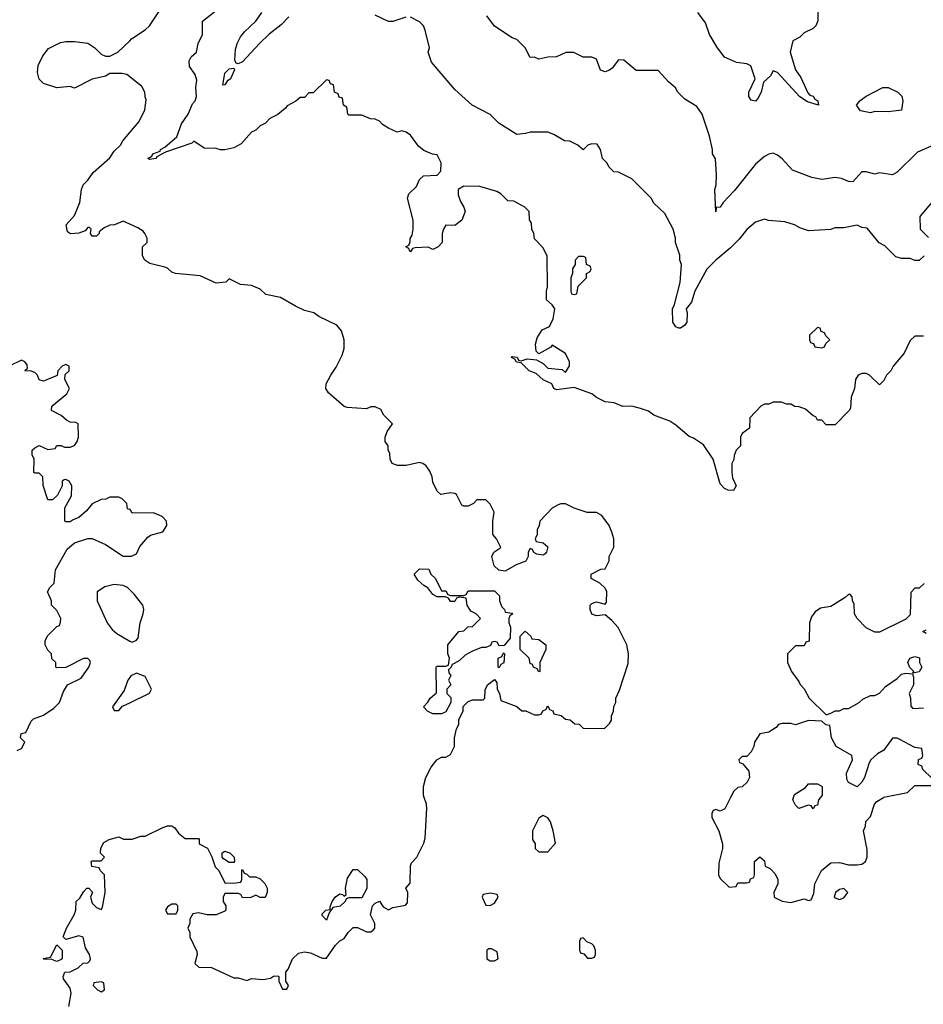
# Model space of a CAD drawing. Header units: inches. Extents: x 2348341 to 2479810, y 460419 to 613669.
# Tile 427 of 656: x 2419502 to 2423589, y 519065 to 523517. Entities that reach past the tile are written whole.
import ezdxf

# ---------------------------------------------------------------- set-up
doc = ezdxf.new("R2010")
doc.units = ezdxf.units.IN
doc.header["$MEASUREMENT"] = 0
for name, color, linetype in [('C4511', 7, 'Continuous'), ('C4512', 7, 'Continuous'), ('C4521', 7, 'Continuous'), ('C4522', 7, 'Continuous')]:
    doc.layers.add(name, color=color, linetype=linetype)

msp = doc.modelspace()

# ---------------------------------------------------------------- linework, layer by layer
at = {"layer": 'C4511', "color": 2, "elevation": 86}
msp.add_lwpolyline([(2419724.5, 519055.5), (2419735.5, 519115.5), (2419730, 519138), (2419700.4, 519180.4), (2419698, 519190), (2419706, 519210), (2419730, 519212), (2419766, 519230), (2419788.4, 519251.6), (2419810, 519252), (2419819, 519261), (2419822, 519270), (2419818, 519290), (2419800.4, 519320.4), (2419788.4, 519368.4), (2419770, 519375.3), (2419710, 519358), (2419698, 519370), (2419714, 519410), (2419749, 519470), (2419755.3, 519490), (2419758, 519530), (2419774.6, 519545.4), (2419790, 519574), (2419806, 519590), (2419814, 519590), (2419831.6, 519571.6), (2419822, 519550), (2419830, 519522), (2419850, 519502), (2419870, 519494), (2419876.4, 519503.6), (2419888, 519570), (2419886, 519650), (2419866, 519670), (2419862, 519682), (2419828, 519688), (2419826, 519710), (2419830, 519714), (2419870, 519714), (2419886, 519730), (2419868, 519748), (2419868.4, 519771.6), (2419883.1, 519796.9), (2419906, 519810), (2419950, 519822), (2419971.6, 519811.6), (2420000, 519811.4)], dxfattribs=at)
for points in [[(2419670, 519258), (2419647.3, 519267.3), (2419611.6, 519268.4), (2419608, 519272), (2419642, 519278), (2419670, 519334), (2419694, 519310), (2419694, 519270), (2419690, 519268)], [(2419870, 519166), (2419838, 519162), (2419834, 519150), (2419854, 519130), (2419870, 519122), (2419886, 519130), (2419882, 519162)]]:
    msp.add_lwpolyline(points, close=True, dxfattribs=at)
at = {"layer": 'C4512', "color": 2}
for points, elevation in [([(2420000, 523258.7), (2419986, 523270), (2419965.4, 523274.6), (2419910, 523274), (2419890, 523262), (2419830, 523248.7), (2419750, 523208), (2419730, 523215.3), (2419670, 523208.7), (2419610, 523229), (2419590, 523248.7), (2419582, 523278), (2419585.2, 523310), (2419606.8, 523353.2), (2419632.7, 523387.3), (2419686.3, 523413.7), (2419710, 523418.8), (2419750, 523418.8), (2419810, 523411), (2419842, 523390), (2419870, 523362), (2419890, 523352), (2419910, 523352), (2419946, 523370), (2420000, 523422.3)], 86), ([(2420000, 522592.6), (2419970, 522606), (2419931.1, 522588.9), (2419910, 522588), (2419883.6, 522576.4), (2419862, 522558), (2419862, 522550), (2419850, 522538), (2419830, 522538), (2419822, 522550), (2419826, 522570), (2419818, 522578), (2419810, 522578), (2419798, 522562), (2419770, 522552.3), (2419731.1, 522548.9), (2419718, 522558), (2419712.7, 522590), (2419750, 522632), (2419774, 522690), (2419782, 522750), (2419789.1, 522770.9), (2419810, 522792), (2419833.6, 522826.4), (2419910, 522892), (2419930, 522922), (2419958, 522950), (2419968, 522970), (2420000, 523007)], 86), ([(2420000, 521302.7), (2419990, 521306), (2419986, 521330), (2419966, 521350), (2419950, 521358), (2419910, 521358), (2419891.1, 521348.9), (2419870, 521348), (2419830, 521328), (2419803.6, 521296.4), (2419770, 521266), (2419743.6, 521256.4), (2419730, 521246), (2419710, 521246), (2419706, 521250), (2419706, 521310), (2419736.4, 521363.6), (2419738, 521410), (2419726, 521430), (2419710, 521438), (2419703.6, 521436.4), (2419694, 521430), (2419694, 521410), (2419672.7, 521367.3), (2419650, 521346), (2419630, 521346), (2419608.7, 521411.3), (2419606, 521450), (2419590, 521466), (2419570, 521466), (2419566, 521470), (2419568, 521530), (2419558, 521550), (2419558, 521570), (2419570, 521582), (2419590, 521591.3), (2419630, 521574), (2419662, 521578), (2419670, 521592), (2419690, 521592), (2419704.7, 521584.7), (2419730, 521584.7), (2419750, 521592), (2419762, 521610), (2419768, 521630), (2419766, 521690), (2419756.4, 521696.4), (2419730, 521698), (2419714, 521706), (2419690, 521728), (2419646, 521750), (2419648, 521770), (2419714.6, 521825.4), (2419728, 521850), (2419706, 521890), (2419707.3, 521912.7), (2419726, 521930), (2419726, 521950), (2419710, 521958), (2419694, 521950), (2419674, 521930), (2419672, 521908), (2419610, 521882), (2419590, 521888), (2419582, 521910), (2419570, 521922), (2419550, 521928.7), (2419528, 521928), (2419527.3, 521932.7), (2419538, 521942), (2419536.4, 521956.4), (2419526, 521970), (2419510, 521978), (2419454, 521950)], 90), ([(2419490, 520212), (2419510, 520222), (2419526, 520250), (2419506, 520270), (2419508, 520290), (2419530, 520294), (2419554.6, 520345.4), (2419564.7, 520355.3), (2419610, 520372), (2419656.5, 520403.5), (2419682, 520430), (2419700.4, 520479.6), (2419718, 520510), (2419780.4, 520539.6), (2419815.3, 520590), (2419822, 520610), (2419819, 520619), (2419810, 520628), (2419790, 520628.7), (2419710, 520588), (2419670, 520586), (2419666, 520590), (2419666, 520610), (2419647.3, 520627.3), (2419646, 520650), (2419630, 520666), (2419618, 520690), (2419618, 520710), (2419630, 520732), (2419670, 520774), (2419682, 520778), (2419687.3, 520792.7), (2419688, 520810), (2419670, 520846), (2419646, 520870), (2419646, 520890), (2419628, 520930), (2419638, 520950), (2419658, 520970), (2419664, 521030), (2419716.5, 521123.5), (2419750, 521151.3), (2419810, 521172), (2419830, 521172), (2419890, 521144.7), (2419970, 521092), (2420000, 521091.7)], 90), ([(2420000, 520939), (2419990, 520949), (2419970, 520959), (2419930, 520964), (2419887.1, 520952.9), (2419852, 520930), (2419852, 520890), (2419898, 520790), (2419919.8, 520759.8), (2419941.4, 520741.4), (2420000, 520707.7)], 90), ([(2420000, 520543), (2419991.3, 520530), (2419975.3, 520484.7), (2419922, 520410), (2419930, 520394), (2419950, 520394), (2419967.3, 520412.7), (2420000, 520428.6)], 90)]:
    msp.add_lwpolyline(points, dxfattribs=dict(at, elevation=elevation))
at = {"layer": 'C4521', "color": 2, "elevation": 86}
for points in [[(2420000, 519811.4), (2420010, 519811.3), (2420050, 519824.7), (2420070, 519824.7), (2420150, 519864.7), (2420170, 519872), (2420190, 519872), (2420203.6, 519863.6), (2420219.6, 519839.6), (2420250, 519814), (2420310, 519814), (2420314, 519810), (2420314, 519790), (2420351.1, 519771.1), (2420371.6, 519731.6), (2420386.4, 519686.4), (2420402, 519670), (2420430, 519614), (2420467.3, 519612.7), (2420502, 519618), (2420506, 519630), (2420506, 519670), (2420510, 519674), (2420518, 519658), (2420530, 519654), (2420542, 519642), (2420570, 519642), (2420590, 519632), (2420610, 519612), (2420622, 519590), (2420622, 519570), (2420611.6, 519548.4), (2420590, 519548), (2420570, 519558), (2420547.3, 519547.3), (2420510, 519546), (2420502, 519562), (2420490, 519566), (2420430, 519566), (2420422, 519550), (2420422, 519530), (2420434, 519510), (2420434, 519490), (2420430, 519486), (2420390, 519469), (2420350, 519469), (2420310, 519478), (2420285.4, 519474.6), (2420272, 519450), (2420272, 519430), (2420262, 519410), (2420272, 519390), (2420272, 519370), (2420303.6, 519303.6), (2420304.7, 519290), (2420294, 519250), (2420312.7, 519232.7), (2420370, 519231.3), (2420470, 519184.7), (2420490, 519184.7), (2420530, 519172), (2420550, 519182), (2420603.1, 519176.9), (2420636.4, 519183.6), (2420650, 519192), (2420670, 519194), (2420674, 519190), (2420674, 519170), (2420690, 519134), (2420710, 519134), (2420718, 519150), (2420706, 519170), (2420706, 519210), (2420716.4, 519223.6), (2420735.3, 519270), (2420763.7, 519296.3), (2420790, 519302.8), (2420817.3, 519297.3), (2420870, 519274), (2420890, 519274), (2420930, 519332), (2420950, 519352), (2420970, 519362), (2420988, 519390), (2421010, 519412), (2421030, 519412), (2421070, 519392), (2421090, 519392), (2421100.4, 519399.6), (2421108, 519410), (2421108, 519430), (2421088.7, 519470), (2421098, 519510), (2421110, 519522), (2421130, 519532), (2421145.4, 519505.4), (2421170, 519492), (2421190, 519502), (2421247.3, 519512.7), (2421256.4, 519523.6), (2421258, 519570), (2421248, 519590), (2421267.3, 519612.7), (2421268.9, 519691.1), (2421274.6, 519705.4), (2421298, 519730), (2421330, 519794), (2421336.4, 519816.4), (2421344, 519950), (2421342, 519970), (2421331.5, 520000)], [(2422717.2, 520000), (2422691.1, 519948.9), (2422670, 519938), (2422650, 519946), (2422638, 519942), (2422632.7, 519927.3), (2422632, 519910), (2422664.7, 519850), (2422681, 519790), (2422681, 519770), (2422663.6, 519703.6), (2422662, 519650), (2422670, 519634), (2422710, 519594), (2422742, 519598), (2422750, 519614), (2422790, 519614), (2422802, 519618), (2422807.3, 519632.7), (2422822, 519638), (2422826, 519650), (2422826, 519710), (2422850, 519732), (2422870, 519714), (2422874, 519690), (2422896.9, 519676.9), (2422916.9, 519656.9), (2422931.1, 519631.1), (2422931.3, 519610), (2422912, 519570), (2422914, 519550), (2422950, 519532), (2422990, 519524.7), (2423050, 519542), (2423070, 519534), (2423082, 519538), (2423093.6, 519566.4), (2423098, 519610), (2423128, 519670), (2423170, 519704.7), (2423210, 519706), (2423250, 519696), (2423290, 519696), (2423310, 519698), (2423328, 519710), (2423335.3, 519730), (2423334.6, 519765.4), (2423318, 519850), (2423328, 519870), (2423328.4, 519891.6), (2423350, 519914), (2423368.7, 519970), (2423378, 519982), (2423408.3, 520000)], [(2423123, 520000), (2423114, 519990), (2423110, 519966), (2423098, 519962), (2423090, 519948.7), (2423082, 519962), (2423070, 519966), (2423026, 519950), (2423010, 519966), (2422998, 519990), (2423001.1, 520000)]]:
    msp.add_lwpolyline(points, dxfattribs=at)
for points in [[(2421870, 519918), (2421850, 519906), (2421822, 519850), (2421822, 519810), (2421834, 519790), (2421834, 519770), (2421850, 519754), (2421890, 519754), (2421926, 519794), (2421915.3, 519850), (2421902, 519890), (2421890, 519908)], [(2420450, 519706), (2420423.1, 519723.1), (2420418, 519730), (2420418, 519750), (2420430, 519758), (2420452, 519750), (2420471.3, 519730), (2420474, 519710), (2420470, 519706)], [(2420890, 519446), (2420870, 519466), (2420870, 519474), (2420886, 519490), (2420906, 519494), (2420906, 519506), (2420915.3, 519530), (2420930, 519551.3), (2420950, 519564.7), (2420962, 519562), (2420970, 519554), (2420978, 519562), (2420975.3, 519590), (2420985.2, 519634.8), (2421010, 519674), (2421030, 519674), (2421063.6, 519643.6), (2421072, 519630), (2421071.6, 519588.4), (2421050, 519546), (2420990, 519546), (2420978, 519542), (2420974, 519530), (2420950.9, 519509.1), (2420918, 519502), (2420902, 519478)], [(2423230, 519588), (2423210, 519584), (2423191.3, 519570), (2423186, 519550), (2423190, 519546), (2423210, 519538.8), (2423230, 519546), (2423248, 519570)], [(2421630, 519568), (2421598, 519562), (2421594, 519550), (2421610, 519514), (2421630, 519512), (2421650, 519522), (2421666, 519550), (2421662, 519562)], [(2420210, 519518), (2420190, 519518), (2420170, 519506), (2420162, 519490), (2420170, 519474), (2420210, 519474), (2420218, 519490), (2420218, 519510)], [(2422050, 519366), (2422038, 519362), (2422034, 519350), (2422034, 519310), (2422038, 519298), (2422052.7, 519292.7), (2422070, 519274), (2422090, 519274), (2422102, 519278), (2422106, 519290), (2422106, 519310), (2422098, 519330), (2422090, 519338), (2422067.3, 519347.3)], [(2421636.4, 519316.4), (2421623.6, 519316.4), (2421614, 519310), (2421614, 519270), (2421630, 519262), (2421650, 519262), (2421666, 519270), (2421662, 519302)]]:
    msp.add_lwpolyline(points, close=True, dxfattribs=at)
at = {"layer": 'C4522', "color": 2}
for points, elevation in [([(2420000, 523422.3), (2420008, 523430), (2420070, 523471.3), (2420088.7, 523490), (2420208.7, 523670)], 86), ([(2423590, 522086), (2423550, 522086), (2423530, 522066), (2423502, 522010), (2423452, 521950), (2423442, 521930), (2423422, 521910), (2423410, 521886), (2423390, 521866), (2423346, 521910), (2423330, 521918), (2423310, 521918), (2423294, 521910), (2423282, 521890), (2423278, 521850), (2423262, 521810), (2423259.6, 521760.4), (2423254, 521750), (2423190, 521686), (2423150, 521686), (2423130, 521706), (2423110, 521706), (2423102, 521722), (2423090, 521726), (2423056.4, 521756.4), (2423027.3, 521767.3), (2423008.4, 521768.4), (2422990, 521778), (2422970, 521778), (2422947.3, 521787.3), (2422910, 521788), (2422890, 521778), (2422870, 521778), (2422854, 521770), (2422803.6, 521716.4), (2422802, 521670), (2422770, 521646), (2422762, 521630), (2422762, 521590), (2422742, 521570), (2422732.7, 521547.3), (2422731.6, 521528.4), (2422722, 521510), (2422722, 521470), (2422725.4, 521445.4), (2422742, 521410), (2422730, 521389), (2422706, 521390), (2422690, 521398), (2422670, 521418), (2422639, 521530), (2422594.8, 521594.8), (2422550, 521625.2), (2422530, 521633.2), (2422470, 521684), (2422442, 521702), (2422370, 521729.2), (2422346.3, 521746.3), (2422310, 521759.3), (2422270, 521769), (2422230, 521768.7), (2422190, 521784), (2422150, 521788.7), (2422110, 521809.2), (2422090, 521825.2), (2422010, 521854), (2421930, 521844), (2421918, 521850), (2421908, 521870), (2421870, 521888.7), (2421838, 521918), (2421806, 521930), (2421770, 521966), (2421748.4, 521968.4), (2421742, 521982), (2421726, 521990), (2421730, 521994), (2421751.6, 521991.6), (2421758, 521978), (2421770, 521974), (2421796.4, 521983.6), (2421839.6, 521979.6), (2421870, 521962), (2421890, 521942), (2421955.3, 521935.3), (2421970, 521922), (2421988.4, 521951.6), (2421988.7, 521970), (2421970, 522008), (2421910, 522046), (2421903.6, 522036.4), (2421850, 522006), (2421838, 522018), (2421835.3, 522050), (2421842, 522078), (2421865.2, 522114.8), (2421898, 522130), (2421915.3, 522164.7), (2421922, 522210), (2421910, 522228), (2421884, 522250), (2421884, 522290), (2421888.7, 522310), (2421887.3, 522447.3), (2421870, 522486), (2421830, 522526), (2421828, 522550), (2421818, 522570), (2421816.4, 522596.4), (2421807.3, 522612.7), (2421806, 522650), (2421786, 522670), (2421736.4, 522696.4), (2421710, 522698), (2421678, 522730), (2421660.2, 522740.2), (2421583.1, 522763.1), (2421510, 522764), (2421484.7, 522750), (2421485.4, 522725.4), (2421495.3, 522695.3), (2421511.3, 522670), (2421516, 522650), (2421502, 522610), (2421470, 522586), (2421430, 522588), (2421418, 522570), (2421412, 522550), (2421412, 522510), (2421394, 522490), (2421370, 522478), (2421350, 522488), (2421290, 522486), (2421278, 522482), (2421270, 522468), (2421266, 522470), (2421262, 522482), (2421248, 522490), (2421262, 522498), (2421268, 522512), (2421268, 522528), (2421276.4, 522543.6), (2421282, 522570), (2421282, 522610), (2421255.3, 522710), (2421262, 522730), (2421297.2, 522762.8), (2421310, 522794), (2421328.4, 522811.6), (2421390, 522814), (2421407.3, 522832.7), (2421408, 522870), (2421390, 522906), (2421368.4, 522908.4), (2421330, 522926), (2421305.6, 522945.6), (2421270, 522995.3), (2421250, 523008.7), (2421230, 523015.3), (2421208.9, 523008.9), (2421170, 523026), (2421143.1, 523043.1), (2421130, 523058), (2421110, 523068), (2421088.4, 523068.4), (2421050, 523086), (2420990, 523086), (2420986, 523090), (2420982, 523122), (2420966, 523130), (2420962, 523162), (2420947.3, 523167.3), (2420942, 523182), (2420926, 523190), (2420922, 523222), (2420907.3, 523227.3), (2420902, 523242), (2420890, 523246), (2420830, 523186), (2420810, 523186), (2420790, 523166), (2420770, 523166), (2420751.6, 523148.4), (2420711.6, 523128.4), (2420703.6, 523116.4), (2420670, 523088), (2420634, 523070), (2420614, 523050), (2420590, 523038), (2420570, 523018), (2420550, 523008), (2420503.6, 522956.4), (2420470, 522938), (2420430, 522928), (2420410, 522928), (2420390, 522935.3), (2420336.4, 522936.4), (2420290, 522968), (2420281, 522959), (2420162, 522918), (2420122.8, 522897.2), (2420118, 522890), (2420090, 522885.2), (2420082, 522890), (2420099.3, 522900.7), (2420104, 522910), (2420137.2, 522922.8), (2420139, 522930), (2420159.1, 522940.9), (2420212.9, 522987.1), (2420234.2, 523045.8), (2420263.7, 523090), (2420283.7, 523136.3), (2420295.3, 523150), (2420302, 523170), (2420299, 523210), (2420303.1, 523243.1), (2420295.3, 523270), (2420270, 523306), (2420268.7, 523331.3), (2420278, 523350), (2420302, 523370), (2420309.2, 523410), (2420329, 523450), (2420328.7, 523510), (2420454, 523610)], 82), ([(2423112.7, 523587.3), (2423111.6, 523511.6), (2423102, 523490), (2423090, 523478), (2423050, 523458), (2423030, 523438), (2422998, 523422), (2422986.8, 523370), (2423011, 523290), (2423035.2, 523255.2), (2423066.4, 523186.4), (2423075.3, 523175.3), (2423090, 523170.8), (2423098, 523158), (2423111.3, 523150), (2423114, 523130), (2423065.6, 523145.6), (2423030, 523168.7), (2422930, 523278), (2422910, 523286), (2422896.9, 523263.1), (2422866, 523234), (2422856, 523190), (2422839.9, 523160.1), (2422830, 523149), (2422810, 523154), (2422799.3, 523170), (2422799.5, 523190), (2422829, 523250), (2422808.4, 523308.4), (2422790, 523318), (2422743.1, 523323.1), (2422690, 523348), (2422654.6, 523394.6), (2422622, 523450), (2422603.1, 523503.1), (2422568.7, 523550)], 70), ([(2420718.8, 523530), (2420685.3, 523494.7), (2420630, 523451.6), (2420586.4, 523410), (2420510, 523327.3), (2420490, 523318), (2420481.2, 523321.2), (2420474.5, 523334.5), (2420478.2, 523381.8), (2420486, 523410), (2420500.9, 523439.1), (2420518.2, 523461.8), (2420569.3, 523510), (2420597.2, 523550)], 78), ([(2421248.4, 523528.4), (2421190, 523509), (2421170, 523509), (2421110, 523537.2)], 78), ([(2423645.4, 522954.6), (2423562, 522918), (2423470, 522828), (2423450, 522815.3), (2423390, 522824), (2423370, 522819), (2423330, 522828.7), (2423310, 522828.7), (2423270, 522784), (2423250, 522785.2), (2423218.6, 522798.6), (2423190, 522804), (2423130, 522794), (2423084.1, 522804.1), (2422996.5, 522836.5), (2422950, 522888.7), (2422930, 522904), (2422910, 522914), (2422890, 522909), (2422870, 522899), (2422830, 522864), (2422735.2, 522744.8), (2422682.8, 522690), (2422670, 522669), (2422652, 522668), (2422650, 522649), (2422646, 522750), (2422651.8, 522770), (2422654, 522814), (2422648.4, 522888.4), (2422635.3, 522910), (2422635.3, 522930), (2422622, 522990), (2422588.7, 523090), (2422564.7, 523124.7), (2422510, 523158), (2422478, 523190), (2422468.4, 523208.4), (2422436.4, 523236.4), (2422390, 523288), (2422290, 523288), (2422234, 523334), (2422210, 523335.3), (2422181.4, 523298.6), (2422170, 523288.7), (2422150, 523282), (2422129.4, 523289.4), (2422110, 523338), (2422090, 523348), (2422050, 523348), (2422008.4, 523368.4), (2421971.6, 523368.4), (2421930, 523348.7), (2421890, 523348), (2421850, 523338), (2421830, 523348), (2421810, 523346), (2421788, 523390), (2421750, 523428), (2421730, 523435.3), (2421650, 523488), (2421614.6, 523534.6)], 74), ([(2423592, 522450), (2423570, 522428), (2423550, 522428), (2423530, 522438), (2423490, 522438), (2423464.7, 522444.7), (2423414.6, 522494.6), (2423388.9, 522508.9), (2423334.6, 522574.6), (2423310, 522578), (2423290, 522588), (2423230, 522575.3), (2423190, 522575.3), (2423168.4, 522568.4), (2423070, 522562), (2423030, 522575.3), (2423006, 522590), (2422963.1, 522603.1), (2422889.1, 522609.1), (2422870, 522615.3), (2422830, 522602), (2422790.9, 522569.1), (2422755.9, 522524.1), (2422715.9, 522484.1), (2422651, 522430), (2422610, 522388.7), (2422554.8, 522290), (2422539.9, 522240.1), (2422516, 522210), (2422521, 522190), (2422518.8, 522150), (2422510, 522135.3), (2422490, 522122), (2422483.1, 522123.1), (2422468.9, 522128.9), (2422455.3, 522150), (2422454, 522210), (2422464, 522230), (2422488.4, 522328.4), (2422495.3, 522410), (2422488, 522430), (2422487.3, 522452.7), (2422468.7, 522510), (2422468.7, 522530), (2422458, 522570), (2422420.4, 522640.4), (2422370, 522688), (2422358, 522710), (2422270, 522798), (2422210, 522828), (2422189.1, 522829.1), (2422168, 522850), (2422158, 522870), (2422138, 522890), (2422129, 522930), (2422114.2, 522954.2), (2422090, 522956), (2422072, 522950), (2422050, 522928.7), (2422026, 522950), (2421990, 522968), (2421966, 522970), (2421918, 522998), (2421890, 523008.7), (2421810, 523008.7), (2421790, 523002), (2421750, 522998), (2421669.1, 523049.1), (2421630, 523088), (2421548, 523130), (2421470, 523202), (2421364.7, 523324.7), (2421349, 523370), (2421355.3, 523390), (2421335.3, 523470), (2421328, 523490), (2421310, 523508), (2421270, 523528.7)], 78), ([(2420000, 523007), (2420043.1, 523056.9), (2420068.7, 523110), (2420074.6, 523154.6), (2420068.9, 523168.9), (2420068, 523190), (2420054.6, 523214.6), (2420000, 523258.7)], 86), ([(2423630, 522695.3), (2423572.7, 522627.3), (2423574, 522570), (2423611.6, 522531.6)], 78), ([(2421331.5, 520000), (2421328, 520010), (2421328.7, 520050), (2421339, 520090), (2421362.7, 520137.3), (2421388.9, 520171.1), (2421410, 520182), (2421430, 520182), (2421450, 520194), (2421468, 520230), (2421468, 520270), (2421478, 520310), (2421488, 520330), (2421488.4, 520351.6), (2421507.3, 520392.7), (2421508.4, 520411.6), (2421530, 520434), (2421550, 520442), (2421598, 520442), (2421606, 520450), (2421607.3, 520487.3), (2421618, 520510), (2421650, 520534), (2421659.6, 520519.6), (2421662, 520490), (2421672, 520470), (2421678, 520438), (2421750, 520412), (2421772.7, 520392.7), (2421791.6, 520391.6), (2421830, 520374), (2421850, 520374), (2421862, 520378), (2421867.3, 520392.7), (2421882, 520398), (2421890, 520414), (2421898, 520398), (2421912.7, 520392.7), (2421918, 520378), (2421951.6, 520371.6), (2421970, 520354), (2421991.3, 520351.3), (2422012.7, 520332.7), (2422031.6, 520331.6), (2422050, 520314), (2422147.3, 520312.7), (2422170, 520334), (2422178, 520350), (2422178, 520370), (2422188, 520390), (2422188.4, 520411.6), (2422198, 520430), (2422198, 520450), (2422214.6, 520485.4), (2422253.6, 520606.4), (2422255.3, 520650), (2422248, 520690), (2422208.4, 520768.4), (2422180.4, 520800.4), (2422150, 520826), (2422110, 520822), (2422090, 520828.7), (2422082, 520850), (2422082, 520870), (2422090, 520878), (2422110, 520884.7), (2422150, 520874), (2422156.4, 520883.6), (2422158, 520930), (2422150, 520946), (2422126, 520970), (2422086, 520990), (2422086, 521010), (2422130, 521032), (2422150, 521034), (2422168, 521070), (2422168, 521090), (2422188.4, 521131.6), (2422188.7, 521170), (2422180.2, 521200.2), (2422168.7, 521230), (2422134.6, 521274.6), (2422110, 521288.7), (2422068.9, 521288.9), (2422010, 521308.7), (2421970, 521328.7), (2421950, 521328.7), (2421936.9, 521323.1), (2421910, 521308), (2421854, 521250), (2421852, 521230), (2421842, 521210), (2421842, 521190), (2421834, 521170), (2421838, 521158), (2421870, 521152), (2421890, 521134), (2421884.7, 521110), (2421878, 521102), (2421870, 521095.3), (2421840.4, 521100.4), (2421827.3, 521107.3), (2421822, 521122), (2421810, 521126), (2421802, 521110), (2421802, 521090), (2421790.9, 521069.1), (2421747.1, 521052.9), (2421696.9, 521023.1), (2421668.4, 521028.4), (2421648.4, 521048.4), (2421638, 521090), (2421646, 521110), (2421678, 521130), (2421658, 521170), (2421642, 521190), (2421642, 521250), (2421648, 521290), (2421630, 521326), (2421610, 521346), (2421570, 521346), (2421554, 521330), (2421530, 521318), (2421510, 521318), (2421502, 521322), (2421478, 521370), (2421470, 521375.3), (2421450, 521378), (2421406, 521370), (2421390, 521386), (2421370, 521426), (2421368, 521450), (2421356.4, 521476.4), (2421340.4, 521500.4), (2421326, 521510), (2421310, 521515.3), (2421250, 521502), (2421210, 521502), (2421186, 521510), (2421178, 521530), (2421176.4, 521556.4), (2421168, 521570), (2421168, 521590), (2421155.3, 521610), (2421155.3, 521630), (2421164.7, 521655.3), (2421188, 521690), (2421148.9, 521728.9), (2421134.6, 521754.6), (2421110, 521766), (2421090, 521766), (2421070, 521758), (2420983.1, 521763.1), (2420968.9, 521768.9), (2420898, 521830), (2420886, 521850), (2420888.7, 521870), (2420908.7, 521910), (2420934, 521946), (2420960.2, 521999.8), (2420969.2, 522030), (2420969.2, 522070), (2420957.2, 522110), (2420936, 522136), (2420855.5, 522175.5), (2420831.9, 522191.9), (2420790, 522202), (2420750, 522221.2), (2420681.5, 522261.5), (2420614.6, 522274.6), (2420590, 522298), (2420550, 522315.3), (2420500.4, 522320.4), (2420450, 522346), (2420434, 522330), (2420390, 522325.2), (2420318.3, 522358.3), (2420206, 522370), (2420190, 522375.3), (2420170, 522394), (2420158.6, 522398.6), (2420090, 522415.3), (2420068.7, 522430), (2420058, 522450), (2420058, 522490), (2420078, 522510), (2420078, 522530), (2420068, 522550), (2420060.4, 522560.4), (2420036.4, 522576.4), (2420000, 522592.6)], 86), ([(2420000, 521091.7), (2420008.4, 521091.6), (2420030, 521102), (2420044.7, 521135.3), (2420082, 521178), (2420093.6, 521186.4), (2420150, 521202), (2420168, 521230), (2420166, 521250), (2420146, 521270), (2420107.3, 521287.3), (2420010, 521286), (2420002, 521302), (2420000, 521302.7)], 90), ([(2423592.7, 520967.3), (2423570, 520946), (2423550, 520946), (2423532.7, 520927.3), (2423530, 520826), (2423510, 520806), (2423390, 520748), (2423370, 520748), (2423330, 520768), (2423288.9, 520808.9), (2423278, 520830), (2423276.4, 520876.4), (2423268, 520890), (2423267.3, 520907.3), (2423258, 520918), (2423250, 520918), (2423236, 520904), (2423170, 520864), (2423123.6, 520856.4), (2423099.6, 520840.4), (2423083.6, 520816.4), (2423074, 520790), (2423072.7, 520707.3), (2423058, 520702), (2423050, 520686), (2423010, 520686), (2422974, 520650), (2422974, 520610), (2422992, 520570), (2423025.4, 520525.4), (2423031.1, 520511.1), (2423050, 520492), (2423072, 520450), (2423150, 520374), (2423170, 520382), (2423190, 520392), (2423210, 520392), (2423230, 520402), (2423250, 520402), (2423298, 520430), (2423314.6, 520445.4), (2423350, 520462), (2423370, 520462), (2423390, 520472), (2423418, 520502), (2423470, 520538), (2423490, 520558), (2423510, 520562), (2423539.6, 520559.6), (2423544.7, 520544.7), (2423544.7, 520510), (2423524.7, 520470), (2423531.3, 520448.7), (2423532.7, 520412.7), (2423542, 520402), (2423590, 520406)], 86), ([(2420000, 520707.7), (2420010, 520702), (2420030, 520712), (2420037.2, 520722.8), (2420046.6, 520790), (2420061.2, 520830), (2420064, 520850), (2420059, 520870), (2420019.5, 520919.5), (2420000, 520939)], 90), ([(2423602, 520742), (2423586, 520750), (2423602, 520758)], 86), ([(2420000, 520428.6), (2420088.4, 520471.6), (2420098, 520490), (2420070, 520548), (2420030, 520562), (2420004.7, 520550), (2420000, 520543)], 90), ([(2423627.3, 520087.3), (2423587.3, 520127.3), (2423582, 520142), (2423566, 520150), (2423567.3, 520172.7), (2423582, 520178), (2423586, 520190), (2423582, 520222), (2423550, 520226), (2423483.1, 520263.1), (2423470, 520268.7), (2423450, 520268.7), (2423410, 520214), (2423382, 520198), (2423352, 520170), (2423343.6, 520156.4), (2423322, 520090), (2423310.9, 520069.1), (2423290, 520048), (2423250, 520068), (2423243.1, 520083.1), (2423242, 520110), (2423268, 520170), (2423266, 520190), (2423195.3, 520230), (2423174, 520270), (2423166, 520326), (2423148.4, 520328.4), (2423130, 520346), (2423070, 520348), (2423010, 520329), (2422990, 520335.3), (2422950, 520335.3), (2422934, 520330), (2422923.6, 520316.4), (2422890, 520295.3), (2422850, 520288), (2422824.7, 520250), (2422822, 520230), (2422810, 520206), (2422790, 520186), (2422770, 520186), (2422754, 520170), (2422758, 520158), (2422772.7, 520152.7), (2422799.6, 520119.6), (2422802, 520090), (2422792, 520070), (2422770, 520048), (2422750, 520046), (2422731.6, 520028.4), (2422717.2, 520000)], 86), ([(2423001.1, 520000), (2423005.6, 520014.4), (2423055.3, 520044.7), (2423070, 520062), (2423110, 520062), (2423132, 520050), (2423132, 520010), (2423123, 520000)], 86), ([(2423408.3, 520000), (2423410, 520001), (2423517.2, 520022.8), (2423550, 520054), (2423630, 520054)], 86)]:
    msp.add_lwpolyline(points, dxfattribs=dict(at, elevation=elevation))
for points, elevation in [([(2420420.4, 523220.4), (2420430, 523274.8), (2420450, 523294.9), (2420470, 523298), (2420473, 523290), (2420455.5, 523250), (2420440.3, 523239.7), (2420430, 523222)], 78), ([(2423430, 523101.2), (2423370, 523102), (2423350, 523095.3), (2423305.2, 523105.2), (2423286, 523130), (2423302, 523150), (2423330, 523170.8), (2423406, 523210), (2423430, 523211.3), (2423474, 523190), (2423492, 523172), (2423496, 523150), (2423490, 523108.7)], 70), ([(2422050, 522446), (2422030, 522446), (2422014, 522430), (2422014, 522410), (2422002, 522390), (2422002, 522370), (2421994, 522350), (2421994, 522290), (2421998, 522278), (2422010, 522274), (2422022, 522278), (2422027.3, 522312.7), (2422066, 522350), (2422066, 522370), (2422082, 522378), (2422086, 522390), (2422082, 522402), (2422066, 522410), (2422062, 522442)], 82), ([(2423110, 522126), (2423074, 522090), (2423074, 522070), (2423078, 522058), (2423092.7, 522052.7), (2423098, 522038), (2423130, 522034), (2423142, 522038), (2423147.3, 522052.7), (2423166, 522070), (2423147.3, 522087.3), (2423142, 522102), (2423127.3, 522107.3), (2423122, 522122)], 82), ([(2421410, 520934), (2421430, 520934), (2421438, 520918), (2421450, 520914), (2421510, 520914), (2421522, 520918), (2421530, 520934), (2421650, 520934), (2421671.6, 520911.6), (2421672, 520890), (2421682, 520862), (2421694, 520850), (2421698, 520838), (2421730, 520834), (2421732, 520830), (2421718, 520822), (2421714, 520810), (2421714, 520790), (2421722, 520770), (2421719.6, 520720.4), (2421692.7, 520687.3), (2421670, 520686), (2421662, 520702), (2421650, 520706), (2421638, 520702), (2421632, 520688), (2421610, 520678), (2421590, 520678), (2421550, 520662), (2421516.9, 520643.1), (2421490, 520618), (2421458, 520602), (2421454, 520590), (2421442, 520578), (2421443.6, 520563.6), (2421451.3, 520551.3), (2421442, 520530), (2421452, 520510), (2421434, 520490), (2421434, 520470), (2421451.6, 520451.6), (2421452, 520430), (2421430, 520388), (2421410, 520378), (2421370, 520378), (2421346, 520390), (2421328, 520410), (2421348.4, 520431.6), (2421358, 520450), (2421387.3, 520472.7), (2421386, 520590), (2421390, 520594), (2421430, 520594), (2421442, 520598), (2421446, 520630), (2421438, 520650), (2421438, 520690), (2421488.7, 520751.3), (2421510, 520754), (2421528.4, 520771.6), (2421550, 520774), (2421586, 520810), (2421566, 520830), (2421542, 520842), (2421526, 520870), (2421522, 520902), (2421490, 520906), (2421478, 520902), (2421470, 520886), (2421450, 520886), (2421442, 520902), (2421427.3, 520907.3), (2421390, 520908), (2421370, 520918), (2421348.4, 520948.4), (2421330, 520958), (2421303.1, 520983.1), (2421286, 521010), (2421310, 521034), (2421352.7, 521032.7), (2421362, 521010), (2421382, 520990)], 86), ([(2421850, 520568), (2421842, 520582), (2421826, 520590), (2421822, 520602), (2421810, 520606), (2421806, 520630), (2421766, 520670), (2421766, 520730), (2421788.4, 520751.6), (2421814, 520730), (2421818, 520718), (2421850, 520714), (2421882, 520690), (2421882, 520670), (2421854, 520610), (2421854, 520570)], 86), ([(2421670, 520586), (2421666, 520590), (2421666, 520630), (2421682, 520638), (2421690, 520654), (2421694, 520650), (2421691.6, 520608.4), (2421678, 520602)], 86), ([(2423542, 520562), (2423546, 520570), (2423528, 520588), (2423518, 520610), (2423528, 520630), (2423550, 520638), (2423571.6, 520631.6), (2423572, 520610), (2423582, 520590), (2423570, 520568)], 86)]:
    msp.add_lwpolyline(points, close=True, dxfattribs=dict(at, elevation=elevation))

doc.saveas('drawing.dxf')
